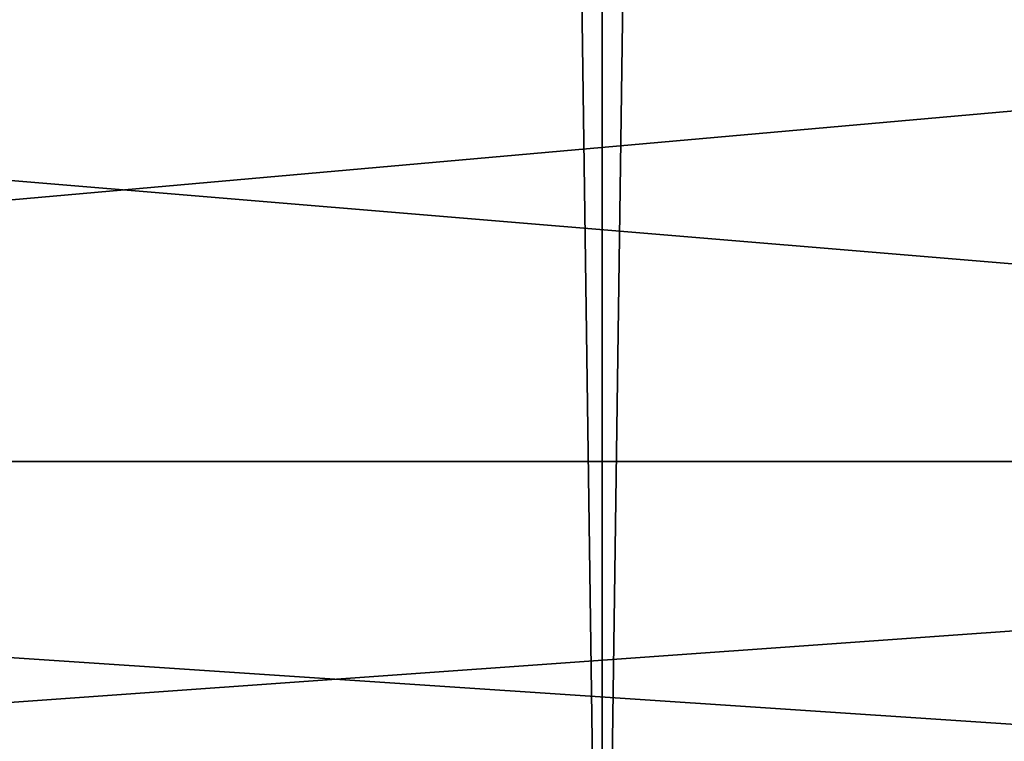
# Model space of a CAD drawing. Header units: millimetres. Extents: x -522 to 188, y -54 to 63.
# Tile 820 of 1056: x -2.6029 to -2.4902, y -36.7173 to -36.6347. Entities that reach past the tile are written whole.
import ezdxf

# ---------------------------------------------------------------- set-up
doc = ezdxf.new("R2010")
doc.units = ezdxf.units.MM
doc.header["$LTSCALE"] = 65.185185
for name, color, linetype in [('1', 7, 'CONTINUOUS'), ('2', 7, 'CONTINUOUS'), ('8', 7, 'CONTINUOUS'), ('9', 7, 'CONTINUOUS')]:
    doc.layers.add(name, color=color, linetype=linetype)

msp = doc.modelspace()

# ---------------------------------------------------------------- linework, layer by layer
at = {"layer": '1', "color": 7, "linetype": 'Continuous'}
for points in [[(-3.36471, -36.8, -12.55702), (-2.53617, 23, -12.75021), (-2.53623, -36.8, -12.7502), (-3.36471, -36.8, -12.55702)], [(-3.36465, 23, -12.55704), (-2.53617, 23, -12.75021), (-3.36471, -36.8, -12.55702), (-3.36465, 23, -12.55704)], [(-2.53623, -36.8, -12.7502), (-1.69684, 23, -12.88878), (-1.69688, -36.8, -12.88878), (-2.53623, -36.8, -12.7502)], [(-2.53617, 23, -12.75021), (-1.69684, 23, -12.88878), (-2.53623, -36.8, -12.7502), (-2.53617, 23, -12.75021)]]:
    msp.add_3dface(points, dxfattribs=at)
at = {"layer": '2', "color": 7, "linetype": 'Continuous'}
for points in [[(-2.53623, -36.8, 12.7502), (-3.36465, 23, 12.55704), (-3.36471, -36.8, 12.55702), (-2.53623, -36.8, 12.7502)], [(-2.53617, 23, 12.75021), (-3.36465, 23, 12.55704), (-2.53623, -36.8, 12.7502), (-2.53617, 23, 12.75021)], [(-1.69688, -36.8, 12.88878), (-2.53617, 23, 12.75021), (-2.53623, -36.8, 12.7502), (-1.69688, -36.8, 12.88878)], [(-1.69684, 23, 12.88878), (-2.53617, 23, 12.75021), (-1.69688, -36.8, 12.88878), (-1.69684, 23, 12.88878)]]:
    msp.add_3dface(points, dxfattribs=at)
at = {"layer": '8', "color": 3, "linetype": 'Continuous'}
for points in [[(-2.23739, -36.62271, -11.2481), (-2.94149, -36.68529, -10.97779), (-2.96826, -36.62271, -11.07768), (-2.23739, -36.62271, -11.2481)], [(-2.21721, -36.68529, -11.14667), (-2.94149, -36.68529, -10.97779), (-2.23739, -36.62271, -11.2481), (-2.21721, -36.68529, -11.14667)], [(-2.21721, -36.68529, -11.14667), (-2.91296, -36.73493, -10.87133), (-2.94149, -36.68529, -10.97779), (-2.21721, -36.68529, -11.14667)], [(-2.19571, -36.73493, -11.03857), (-2.91296, -36.73493, -10.87133), (-2.21721, -36.68529, -11.14667), (-2.19571, -36.73493, -11.03857)]]:
    msp.add_3dface(points, dxfattribs=at)
at = {"layer": '9', "color": 3, "linetype": 'Continuous'}
for points in [[(-2.94149, -36.68529, 10.97779), (-2.21721, -36.68529, 11.14667), (-2.96826, -36.62271, 11.07768), (-2.94149, -36.68529, 10.97779)], [(-2.96826, -36.62271, 11.07768), (-2.21721, -36.68529, 11.14667), (-2.23739, -36.62271, 11.2481), (-2.96826, -36.62271, 11.07768)], [(-2.91296, -36.73493, 10.87133), (-2.19571, -36.73493, 11.03857), (-2.94149, -36.68529, 10.97779), (-2.91296, -36.73493, 10.87133)], [(-2.94149, -36.68529, 10.97779), (-2.19571, -36.73493, 11.03857), (-2.21721, -36.68529, 11.14667), (-2.94149, -36.68529, 10.97779)]]:
    msp.add_3dface(points, dxfattribs=at)

doc.saveas('drawing.dxf')
